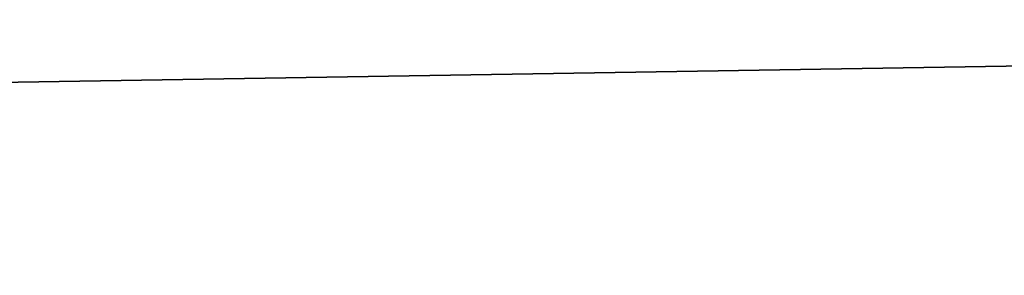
# Model space of a CAD drawing. Header units: millimetres. Extents: x -522 to 188, y -54 to 63.
# Tile 490 of 656: x -3.94625 to -3.944404, y -36.799521 to -36.799042. Entities that reach past the tile are written whole.
import ezdxf

# ---------------------------------------------------------------- set-up
doc = ezdxf.new("R2010")
doc.units = ezdxf.units.MM
doc.header["$LTSCALE"] = 65.185185
for name, color, linetype in [('1', 7, 'CONTINUOUS'), ('2', 7, 'CONTINUOUS'), ('8', 7, 'CONTINUOUS'), ('9', 7, 'CONTINUOUS')]:
    doc.layers.add(name, color=color, linetype=linetype)

msp = doc.modelspace()

# ---------------------------------------------------------------- linework, layer by layer
at = {"layer": '1', "color": 7, "linetype": 'CONTINUOUS'}
for points in [[(-4.178775, -36.8, -12.3100676), (-3.3646476, 23, -12.5570357), (-3.3647088, -36.8, -12.5570172), (-4.178775, -36.8, -12.3100676)], [(-4.178713, 23, -12.3100917), (-3.3646476, 23, -12.5570357), (-4.178775, -36.8, -12.3100676), (-4.178713, 23, -12.3100917)]]:
    msp.add_3dface(points, dxfattribs=at)
at = {"layer": '2', "color": 7, "linetype": 'CONTINUOUS'}
for points in [[(-3.3647088, -36.8, 12.5570172), (-4.178713, 23, 12.3100917), (-4.178775, -36.8, 12.3100676), (-3.3647088, -36.8, 12.5570172)], [(-3.3646476, 23, 12.5570357), (-4.178713, 23, 12.3100917), (-3.3647088, -36.8, 12.5570172), (-3.3646476, 23, 12.5570357)]]:
    msp.add_3dface(points, dxfattribs=at)
at = {"layer": '8', "color": 3, "linetype": 'CONTINUOUS'}
for points in [[(-3.5424354, -36.7927089, -10.4356782), (-3.998883, -36.8, -10.1399671), (-4.2173768, -36.7927089, -10.1816483), (-3.5424354, -36.7927089, -10.4356782)], [(-3.6503799, -36.8, -10.2705676), (-3.998883, -36.8, -10.1399671), (-3.5424354, -36.7927089, -10.4356782), (-3.6503799, -36.8, -10.2705676)]]:
    msp.add_3dface(points, dxfattribs=at)
at = {"layer": '9', "color": 3, "linetype": 'CONTINUOUS'}
for points in [[(-3.9988822, -36.8, 10.1399675), (-3.650379, -36.8, 10.2705679), (-4.2173768, -36.7927089, 10.1816483), (-3.9988822, -36.8, 10.1399675)], [(-4.2173768, -36.7927089, 10.1816483), (-3.650379, -36.8, 10.2705679), (-3.5424354, -36.7927089, 10.4356782), (-4.2173768, -36.7927089, 10.1816483)]]:
    msp.add_3dface(points, dxfattribs=at)

doc.saveas('drawing.dxf')
